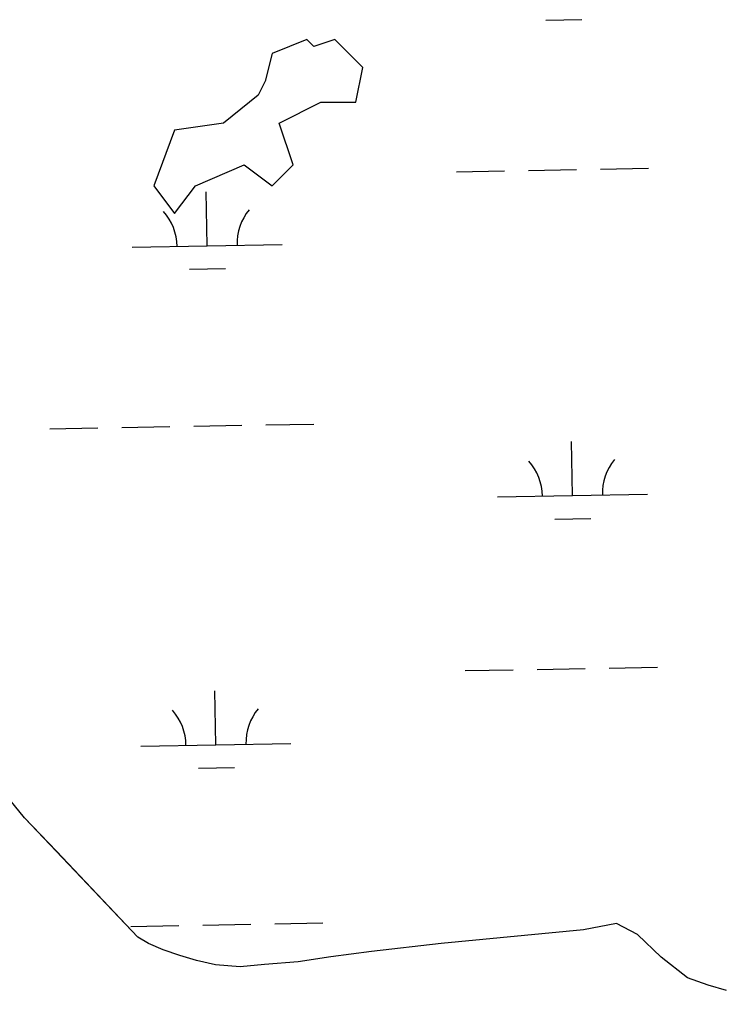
# Model space of a CAD drawing. Extents: x 3914892 to 3953151, y 242587 to 268572.
# Drawn here: x 3945783 to 3946252, y 251890 to 252538 of the extents above; entities that cross this region are included whole.
import ezdxf

# ---------------------------------------------------------------- set-up
doc = ezdxf.new("R2010")
doc.units = 0
doc.layers.add('V-TOPO-SHOR', color=7, linetype='Continuous')
doc.layers.add('V-WETL-SWMP', color=7, linetype='Continuous')

msp = doc.modelspace()

# ---------------------------------------------------------------- linework, layer by layer
at = {"layer": 'V-TOPO-SHOR'}
msp.add_lwpolyline([(3945979.0009773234, 252519.6823428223), (3945974.3583356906, 252524.3249844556), (3945951.1451275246, 252515.0397011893), (3945946.5024858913, 252496.46913465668), (3945941.8598442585, 252487.18385139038), (3945918.646636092, 252468.61328485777), (3945886.1481446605, 252463.97064322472), (3945872.220219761, 252426.8295101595), (3945886.1481446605, 252408.2589436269), (3945900.07606956, 252426.8295101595), (3945932.5745609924, 252440.75743505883), (3945951.1451275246, 252426.8295101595), (3945965.073052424, 252440.75743505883), (3945955.7877691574, 252468.61328485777), (3945983.6436189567, 252482.54120975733), (3946006.856827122, 252482.54120975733), (3946011.499468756, 252505.754417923), (3945992.928902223, 252524.3249844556)], close=True, dxfattribs=at)
msp.add_lwpolyline([(3946254.086, 251890.316), (3946241.681, 251893.855), (3946227.998, 251898.707), (3946210.545, 251912.68600000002), (3946194.6610000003, 251927.68600000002), (3946180.753, 251935.134), (3946158.645, 251930.76), (3946063.841, 251921.64800000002), (3946017.335, 251916.301), (3945990.31, 251912.77000000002), (3945968.474, 251909.43), (3945946.142, 251907.652), (3945929.779, 251906.055), (3945913.454, 251907.57), (3945900.781, 251910.333), (3945889.671, 251913.594), (3945878.5670000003, 251917.374), (3945868.767, 251921.655), (3945861.56, 251925.9), (3945807.329, 251983.174), (3945786.095, 252005.508), (3945776.654, 252017.306)], dxfattribs=at)
at = {"layer": 'V-WETL-SWMP'}
for p, q in [((3946133.570172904, 252537.3116134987), (3946157.5663325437, 252537.7409415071)), ((3946121.9532029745, 252437.0867639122), (3946153.948082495, 252437.65920125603)), ((3946169.9455222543, 252437.94541992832), (3946201.9404017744, 252438.51785727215)), ((3946073.9608836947, 252436.22810789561), (3946105.955763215, 252436.8005452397)), ((3945907.754187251, 252386.81698512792), (3945907.110195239, 252422.81122458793)), ((3945857.7621880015, 252385.9225517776), (3945957.7461865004, 252387.7114184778)), ((3945896.0321474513, 252371.1737903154), (3945920.0283070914, 252371.6031183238)), ((3945803.07519403, 252264.8539015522), (3945835.07007355, 252265.42633889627)), ((3945851.06751331, 252265.71255756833), (3945883.06239283, 252266.28499491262)), ((3945899.0598325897, 252266.57121358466), (3945931.0547121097, 252267.14365092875)), ((3945947.0521518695, 252267.429869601), (3945979.0470313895, 252268.0023069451)), ((3946151.2433249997, 252220.33304130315), (3946150.5993329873, 252256.32728076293)), ((3946101.25132575, 252219.43860795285), (3946201.235324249, 252221.22747465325)), ((3946139.5212852, 252204.68984649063), (3946163.5174448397, 252205.11917449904)), ((3946079.9119959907, 252103.60634088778), (3946111.906875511, 252104.17877823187)), ((3946127.9043152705, 252104.46499690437), (3946159.8991947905, 252105.03743424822)), ((3946175.8966345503, 252105.3236529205), (3946207.8915140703, 252105.89609026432)), ((3945913.705299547, 252054.1952181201), (3945913.0613075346, 252090.1894575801)), ((3945863.7133002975, 252053.3007847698), (3945963.697298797, 252055.08965146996)), ((3945901.9832597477, 252038.55202330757), (3945925.979419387, 252038.98135131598)), ((3945786.095, 252005.50800000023), (3945776.654, 252017.30700000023)), ((3945807.328, 251983.17500000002), (3945786.095, 252005.50800000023)), ((3945861.559, 251925.90100000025), (3945807.328, 251983.17500000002)), ((3945857.018625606, 251933.0907905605), (3945889.0135051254, 251933.6632279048)), ((3945905.010944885, 251933.94944657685), (3945937.0058244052, 251934.5218839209)), ((3945953.003264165, 251934.80810259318), (3945984.998143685, 251935.38053993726)), ((3946180.753, 251935.134), (3946158.645, 251930.76)), ((3946194.662, 251927.685), (3946180.753, 251935.134)), ((3946158.645, 251930.76), (3946063.84, 251921.64800000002)), ((3946210.545, 251912.687), (3946194.662, 251927.685)), ((3945868.7660000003, 251921.65500000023), (3945861.559, 251925.90100000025)), ((3945878.566, 251917.374), (3945868.7660000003, 251921.655)), ((3946063.84, 251921.64800000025), (3946017.335, 251916.30100000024)), ((3945889.67, 251913.59400000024), (3945878.566, 251917.37400000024)), ((3945900.781, 251910.33300000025), (3945889.67, 251913.59400000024)), ((3946017.335, 251916.301), (3945990.309, 251912.771)), ((3945913.455, 251907.57), (3945900.781, 251910.33300000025)), ((3945929.778, 251906.05500000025), (3945913.455, 251907.57)), ((3945946.142, 251907.653), (3945929.778, 251906.055)), ((3945968.474, 251909.43000000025), (3945946.142, 251907.653)), ((3945990.309, 251912.771), (3945968.474, 251909.43000000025)), ((3946227.998, 251898.70600000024), (3946210.545, 251912.687)), ((3946241.682, 251893.854), (3946227.998, 251898.70600000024)), ((3946254.086, 251890.31700000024), (3946241.682, 251893.854))]:
    msp.add_line(p, q, dxfattribs=at)
for centre, radius, start, end in [((3945852.511597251, 252386.30348984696), 35.24628790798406, 0.25317973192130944, 41.79683806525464), ((3945962.979790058, 252388.2799348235), 35.24628790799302, 140.25317672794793, 181.79683506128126), ((3946096.000735, 252219.8195460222), 35.24628790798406, 0.25317973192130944, 41.79683806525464), ((3946206.4689278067, 252221.79599099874), 35.24628790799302, 140.25317672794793, 181.79683506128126), ((3945858.4627095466, 252053.68172283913), 35.24628790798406, 0.25317973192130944, 41.79683806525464), ((3945968.9309023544, 252055.65816781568), 35.24628790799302, 140.25317672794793, 181.79683506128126)]:
    msp.add_arc(centre, radius, start, end, dxfattribs=at)

doc.saveas('drawing.dxf')
